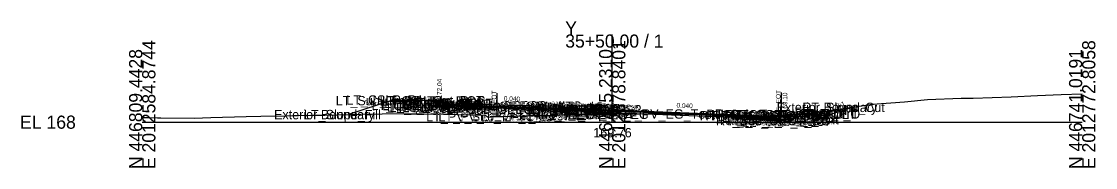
# Model space of a CAD drawing. Extents: x -26 to 3203, y -10 to 9532.
# Drawn here: x 1974.3 to 2202.8, y 9490.3 to 9521.5 of the extents above; entities that cross this region are included whole.
import ezdxf

# ---------------------------------------------------------------- set-up
doc = ezdxf.new("R2010")
doc.units = 0
for name, color, linetype in [('Default', 7, 'Continuous'), ('Exist CMT Pavement', 7, 'Continuous'), ('Exist Cross Section Cell', 7, 'Continuous'), ('Exist XS Center Line Elevation Label', 7, 'Continuous'), ('Exist XS Ground Line', 7, 'Continuous'), ('Prop CMT Conc Surface', 7, 'Continuous'), ('Prop CMT Concrete Structures', 7, 'Continuous'), ('Prop CMT Pvmt Course 1', 7, 'Continuous'), ('Prop CMT Pvmt Course 1 CG', 7, 'Continuous'), ('Prop CMT Pvmt Course 1 Wedge', 7, 'Continuous'), ('Prop CMT Pvmt Course 2', 7, 'Continuous'), ('Prop CMT Pvmt Course 2 Wedge', 7, 'Continuous'), ('Prop CMT Pvmt Course 3', 7, 'Continuous'), ('Prop CMT Pvmt Course 3 Wedge', 7, 'Continuous'), ('Prop CMT Pvmt Surface', 7, 'Continuous'), ('Prop CMT Pvmt Wedge Surface 1', 7, 'Continuous'), ('Prop CMT Pvmt Wedge Surface 2', 7, 'Continuous'), ('Prop CMT Pvmt Wedge Surface 3', 7, 'Continuous'), ('Prop CMT Slope Grass', 7, 'Continuous'), ('Prop CMT Subgrade Earthwork', 7, 'Continuous'), ('Prop XS Hydro Elevations', 7, 'Continuous'), ('Prop XS Label Text', 7, 'Continuous'), ('Prop XS SE Text', 7, 'Continuous'), ('Prop XS Side Slope Text', 7, 'Continuous'), ('Scratch_Level_0', 7, 'Continuous')]:
    doc.layers.add(name, color=color, linetype=linetype)

msp = doc.modelspace()

# ---------------------------------------------------------------- linework, layer by layer
at = {"layer": 'Exist CMT Pavement'}
msp.add_lwpolyline([(2075.46, 9501.19), (2075.47, 9501.2), (2076.28, 9501.22), (2076.8, 9501.24), (2078.59, 9501.29), (2079.45, 9501.31), (2081.17, 9501.36), (2082.11, 9501.38), (2084.11, 9501.42), (2084.97, 9501.44), (2085.34, 9501.45), (2086.78, 9501.48), (2087.41, 9501.49), (2088.28, 9501.51), (2090.05, 9501.55), (2092.83, 9501.62), (2093.15, 9501.63), (2095.58, 9501.68), (2096.04, 9501.69), (2096.61, 9501.7), (2098.05, 9501.72), (2098.7, 9501.73), (2100, 9501.76), (2100.88, 9501.77), (2103.4, 9501.78), (2104.31, 9501.79), (2105.41, 9501.8), (2106.03, 9501.81), (2107.85, 9501.82), (2108.74, 9501.83), (2110.43, 9501.81), (2111.4, 9501.8), (2112.39, 9501.79), (2114.05, 9501.76), (2114.7, 9501.75), (2115.47, 9501.73), (2116.39, 9501.71), (2116.71, 9501.7), (2117.63, 9501.68), (2119.37, 9501.65), (2122.4, 9501.59), (2124.68, 9501.54), (2125.74, 9501.52), (2126.5, 9501.51), (2127.32, 9501.49), (2130.12, 9501.43), (2132.63, 9501.38), (2134.12, 9501.35), (2135.13, 9501.33), (2135.93, 9501.32)], dxfattribs=at)
at = {"layer": 'Exist Cross Section Cell'}
for p, q in [((2100, 9500), (2100, 9518.71)), ((2000, 9500), (2100, 9500)), ((2100, 9500), (2200, 9500))]:
    msp.add_line(p, q, dxfattribs=at)
at = {"layer": 'Exist XS Ground Line'}
msp.add_lwpolyline([(2000, 9500.97), (2001.39, 9500.97), (2003.26, 9500.96), (2003.94, 9500.95), (2011.06, 9500.88), (2014.59, 9501), (2022.14, 9501.2), (2025.23, 9501.26), (2030.62, 9501.38), (2035.87, 9501.48), (2038.88, 9501.5), (2046.52, 9501.68), (2055.62, 9501.83), (2057.16, 9501.81), (2058.77, 9501.81), (2059.65, 9501.79), (2064.13, 9501.7), (2072.95, 9501.52), (2073.64, 9501.06), (2074.26, 9501.11), (2075.47, 9501.2), (2076.28, 9501.22), (2076.8, 9501.24), (2078.59, 9501.29), (2079.45, 9501.31), (2081.17, 9501.36), (2082.11, 9501.38), (2084.11, 9501.42), (2084.97, 9501.44), (2085.34, 9501.45), (2086.78, 9501.48), (2087.41, 9501.49), (2088.28, 9501.51), (2090.05, 9501.55), (2092.83, 9501.62), (2093.15, 9501.63), (2095.58, 9501.68), (2096.04, 9501.69), (2096.61, 9501.7), (2098.05, 9501.72), (2098.7, 9501.73), (2100, 9501.76), (2100.88, 9501.77), (2103.4, 9501.78), (2104.31, 9501.79), (2105.41, 9501.8), (2106.03, 9501.81), (2107.85, 9501.82), (2108.74, 9501.83), (2110.43, 9501.81), (2111.4, 9501.8), (2112.39, 9501.79), (2114.05, 9501.76), (2114.7, 9501.75), (2115.47, 9501.73), (2116.39, 9501.71), (2116.71, 9501.7), (2117.63, 9501.68), (2119.37, 9501.65), (2122.4, 9501.59), (2124.68, 9501.54), (2125.74, 9501.52), (2126.5, 9501.51), (2127.32, 9501.49), (2130.12, 9501.43), (2132.63, 9501.38), (2134.12, 9501.35), (2135.13, 9501.33), (2135.93, 9501.32), (2136.28, 9501.29), (2137.64, 9501.19), (2138.39, 9501.64), (2139.89, 9501.75), (2140.87, 9501.82), (2142.2, 9501.94), (2148.69, 9502.84), (2155.42, 9503.85), (2162.22, 9504.37), (2167.12, 9504.83), (2174.24, 9505.1), (2176.78, 9505.14), (2184.88, 9505.38), (2190.52, 9505.7), (2195.53, 9505.93), (2200, 9506.05)], dxfattribs=at)
at = {"layer": 'Prop CMT Conc Surface'}
for points in [[(2058.75, 9504.63), (2053.75, 9504.73)], [(2063.25, 9504.04), (2063.25, 9504.54), (2062.75, 9504.54)], [(2065.25, 9504.04), (2063.25, 9504.04)], [(2134.75, 9501.26), (2136.75, 9501.1)], [(2136.75, 9501.1), (2136.75, 9501.6), (2137.25, 9501.6)], [(2141.25, 9501.69), (2146.25, 9501.79)]]:
    msp.add_lwpolyline(points, dxfattribs=at)
at = {"layer": 'Prop CMT Concrete Structures'}
for points in [[(2053.75, 9504.4), (2053.75, 9504.73)], [(2053.75, 9504.73), (2058.75, 9504.63)], [(2058.75, 9504.3), (2053.75, 9504.4)], [(2058.75, 9504.63), (2058.75, 9504.3)], [(2065.25, 9504.04), (2063.25, 9504.04), (2063.25, 9504.54), (2062.75, 9504.54)], [(2062.75, 9504.54), (2062.75, 9503.56), (2065.25, 9503.46)], [(2065.25, 9503.46), (2065.25, 9504.04)], [(2096, 9502.81), (2095.99, 9502.98), (2095.24, 9503.23), (2094, 9503.42), (2092.76, 9503.39), (2092.01, 9503.14), (2092, 9502.97)], [(2092, 9502.97), (2096, 9502.81)], [(2134.75, 9501.26), (2136.75, 9501.1), (2136.75, 9501.6), (2137.25, 9501.6)], [(2137.25, 9501.6), (2137.25, 9500.58), (2134.75, 9500.68)], [(2134.75, 9500.68), (2134.75, 9501.26)], [(2146.25, 9501.79), (2141.25, 9501.69)], [(2141.25, 9501.69), (2141.25, 9501.36)], [(2141.25, 9501.36), (2146.25, 9501.46)], [(2146.25, 9501.46), (2146.25, 9501.79)]]:
    msp.add_lwpolyline(points, dxfattribs=at)
at = {"layer": 'Prop CMT Pvmt Course 1'}
for points in [[(2092, 9502.97), (2065.25, 9504.04)], [(2065.25, 9504.04), (2065.25, 9503.79)], [(2065.25, 9503.79), (2085.34, 9502.99)], [(2092, 9502.97), (2096, 9502.81)], [(2092, 9502.72), (2092, 9502.97)], [(2092, 9502.72), (2092, 9502.97)], [(2092, 9502.85), (2092, 9502.72), (2092, 9502.72)], [(2096, 9502.56), (2092, 9502.72)], [(2096, 9502.81), (2096, 9502.56)], [(2096, 9502.81), (2134.75, 9501.26)], [(2096, 9502.56), (2096, 9502.81)], [(2125.74, 9501.5), (2096, 9502.69)], [(2096, 9502.69), (2096, 9502.56), (2096, 9502.56)], [(2125.74, 9501.37), (2125.74, 9501.5)], [(2134.75, 9501.01), (2125.74, 9501.37)], [(2134.75, 9501.26), (2134.75, 9501.01)]]:
    msp.add_lwpolyline(points, dxfattribs=at)
at = {"layer": 'Prop CMT Pvmt Course 1 CG'}
for points in [[(2065.25, 9503.46), (2062.25, 9503.58), (2061.93, 9503.26)], [(2061.93, 9503.26), (2065.25, 9503.13)], [(2065.25, 9503.13), (2065.25, 9503.46)], [(2134.75, 9500.68), (2137.75, 9500.56), (2138.1, 9500.21)], [(2134.75, 9500.35), (2134.75, 9500.68)], [(2138.1, 9500.21), (2134.75, 9500.35)]]:
    msp.add_lwpolyline(points, dxfattribs=at)
at = {"layer": 'Prop CMT Pvmt Course 1 Wedge'}
msp.add_lwpolyline([(2096, 9502.69), (2125.74, 9501.5)], dxfattribs=at)
at = {"layer": 'Prop CMT Pvmt Course 2'}
for points in [[(2085.34, 9502.99), (2065.25, 9503.79)], [(2065.25, 9503.79), (2065.25, 9503.46)], [(2065.25, 9503.46), (2085.34, 9502.66)], [(2092, 9502.72), (2096, 9502.56)], [(2092, 9502.39), (2092, 9502.72)], [(2096, 9502.23), (2092, 9502.39)], [(2096, 9502.56), (2096, 9502.23)], [(2125.74, 9501.04), (2125.74, 9501.37)], [(2125.74, 9501.37), (2134.75, 9501.01)], [(2134.75, 9500.68), (2125.74, 9501.04)], [(2134.75, 9501.01), (2134.75, 9500.68)]]:
    msp.add_lwpolyline(points, dxfattribs=at)
at = {"layer": 'Prop CMT Pvmt Course 2 Wedge'}
for points in [[(2092, 9502.72), (2085.34, 9502.99)], [(2096, 9502.56), (2125.74, 9501.37)]]:
    msp.add_lwpolyline(points, dxfattribs=at)
at = {"layer": 'Prop CMT Pvmt Course 3'}
for points in [[(2085.34, 9502.66), (2065.25, 9503.46)], [(2065.25, 9503.46), (2065.25, 9503.13)], [(2065.25, 9503.13), (2075.46, 9502.72)], [(2092, 9502.39), (2096, 9502.23)], [(2125.74, 9501.04), (2134.75, 9500.68)], [(2125.74, 9500.71), (2125.74, 9501.04)], [(2134.75, 9500.35), (2125.74, 9500.71)], [(2134.75, 9500.68), (2134.75, 9500.35)]]:
    msp.add_lwpolyline(points, dxfattribs=at)
at = {"layer": 'Prop CMT Pvmt Course 3 Wedge'}
for points in [[(2092, 9502.39), (2085.34, 9502.66)], [(2096, 9502.23), (2106.48, 9501.81)]]:
    msp.add_lwpolyline(points, dxfattribs=at)
at = {"layer": 'Prop CMT Pvmt Surface'}
for points in [[(2092, 9502.97), (2065.25, 9504.04)], [(2092, 9502.97), (2096, 9502.81)], [(2096, 9502.81), (2134.75, 9501.26)]]:
    msp.add_lwpolyline(points, dxfattribs=at)
at = {"layer": 'Prop CMT Pvmt Wedge Surface 1'}
for points in [[(2065.25, 9503.79), (2065.25, 9504.04)], [(2085.34, 9502.99), (2065.25, 9503.79)], [(2092, 9502.97), (2092, 9502.72), (2092, 9502.72), (2092, 9502.85)], [(2096, 9502.81), (2096, 9502.56), (2096, 9502.56), (2096, 9502.69)], [(2096, 9502.69), (2125.74, 9501.5)], [(2125.74, 9501.5), (2125.74, 9501.37)], [(2125.74, 9501.37), (2134.75, 9501.01)], [(2134.75, 9501.01), (2134.75, 9501.26)]]:
    msp.add_lwpolyline(points, dxfattribs=at)
at = {"layer": 'Prop CMT Pvmt Wedge Surface 2'}
for points in [[(2065.25, 9503.79), (2065.25, 9504.04)], [(2092, 9502.72), (2065.25, 9503.79)], [(2092, 9502.97), (2092, 9502.72)], [(2096, 9502.81), (2096, 9502.56)], [(2096, 9502.56), (2134.75, 9501.01)], [(2134.75, 9501.01), (2134.75, 9501.26)]]:
    msp.add_lwpolyline(points, dxfattribs=at)
at = {"layer": 'Prop CMT Pvmt Wedge Surface 3'}
msp.add_line((2096, 9502.23), (2134.75, 9500.68), dxfattribs=at)
for points in [[(2065.25, 9503.46), (2065.25, 9504.04)], [(2092, 9502.39), (2065.25, 9503.46)], [(2092, 9502.97), (2092, 9502.39)], [(2096, 9502.81), (2096, 9502.23)], [(2096, 9502.23), (2134.75, 9500.68)], [(2134.75, 9500.68), (2134.75, 9501.26)]]:
    msp.add_lwpolyline(points, dxfattribs=at)
at = {"layer": 'Prop CMT Slope Grass'}
for points in [[(2062.75, 9504.54), (2053.25, 9504.73), (2043.89, 9501.62)], [(2146.25, 9501.78), (2146.75, 9501.79), (2150.86, 9503.16)], [(2137.25, 9501.6), (2146.25, 9501.78)]]:
    msp.add_lwpolyline(points, dxfattribs=at)
at = {"layer": 'Prop CMT Subgrade Earthwork'}
for points in [[(2065.25, 9503.13), (2061.93, 9503.26), (2060.6, 9504.59)], [(2075.46, 9502.72), (2065.25, 9503.13)], [(2075.46, 9502.72), (2075.46, 9501.2)], [(2125.74, 9500.71), (2125.72, 9501.52)], [(2125.74, 9500.71), (2134.75, 9500.35)], [(2134.75, 9500.35), (2138.1, 9500.21), (2139.53, 9501.65)]]:
    msp.add_lwpolyline(points, dxfattribs=at)
at = {"layer": 'Prop XS Label Text'}
for p, q in [((2075.46, 9506.2), (2075.46, 9501.2)), ((2135.93, 9506.32), (2135.93, 9501.32))]:
    msp.add_line(p, q, dxfattribs=at)

# ---------------------------------------------------------------- texts
at = {"layer": 'Default'}
msp.add_text('-', height=0.0001, dxfattribs=at).set_placement((2000, 9500))
at = {"layer": 'Exist Cross Section Cell'}
for s, p in [('Y', (2090, 9518.71)), ('35+50.00 / 1', (2090, 9515.91)), ('EL 168', (1974, 9498.6))]:
    msp.add_text(s, height=2.8, dxfattribs=at).set_placement(p)
for s, p in [('E 2012584.8744', (2002.8, 9490)), ('E 2012678.8401', (2102.8, 9490)), ('E 2012772.8058', (2202.8, 9490)), ('N 446809.4428', (2000, 9490)), ('N 446775.2310', (2100, 9490)), ('N 446741.0191', (2200, 9490))]:
    msp.add_text(s, height=2.8, rotation=90, dxfattribs=at).set_placement(p)
at = {"layer": 'Exist XS Center Line Elevation Label'}
msp.add_text('169.76', height=2, dxfattribs=at).set_placement((2095.97, 9496.76))
at = {"layer": 'Prop XS Hydro Elevations'}
for s, p in [('172.04', (2063.75, 9505.04)), ('169.10', (2137.25, 9502.1))]:
    msp.add_text(s, height=1, rotation=90, dxfattribs=at).set_placement(p)
at = {"layer": 'Prop XS Label Text'}
for p in [(2075.36, 9502.22), (2135.83, 9502.34)]:
    msp.add_text('E. EOT', height=1, rotation=90, dxfattribs=at).set_placement(p)
at = {"layer": 'Prop XS SE Text'}
for p in [(2076.92, 9504.58), (2113.67, 9503.11)]:
    msp.add_text('0.040', height=1, rotation=357.7094, dxfattribs=at).set_placement(p)
at = {"layer": 'Prop XS Side Slope Text'}
for p in [(2047.58, 9503.64), (2147.81, 9502.94)]:
    msp.add_text('3:1', height=1, rotation=18.4349, dxfattribs=at).set_placement(p)
at = {"layer": 'Scratch_Level_0'}
for s, p in [('LT_Sub_Trench_Out_DLT', (2041.17, 9503.59)), ('LT_CSLP_Pnt', (2043.42, 9503.73)), ('LT_CG1_Shelf_Out', (2048.8, 9502.58)), ('LT_CG_Top_Face', (2050.51, 9503.54)), ('LT_CG_Top_BOC', (2051.03, 9503.54)), ('LT_CG_Top_Gut', (2051.49, 9503.04)), ('LT_PV2_OEOT', (2055.42, 9502.79)), ('LT_PV1_OEOT', (2055.99, 9503.04)), ('Exterior Boundary', (2028.04, 9500.62)), ('LT_Slope_Fill', (2034.41, 9500.62)), ('LT_CG_Bot_BOC', (2051.06, 9502.56)), ('LT_Sub_OEOP', (2052.04, 9502.26)), ('LT_Sub_OEOT_CG', (2052.62, 9502.13)), ('LT_CG_Bot_IE', (2055.16, 9502.46)), ('LT_Sub_OEOT', (2055.33, 9502.13)), ('LT_PV3_OEOT', (2055.42, 9502.46)), ('LT_Sub_OEEOP', (2064.68, 9501.72)), ('LT_PV2_OEEOP', (2064.78, 9502.39)), ('LT_PV3_OEEOP', (2064.78, 9502.05)), ('LT_PV1_OEEOP', (2065.34, 9502.51)), ('LT_PV_EG_TestPt', (2070.14, 9500.41)), ('LT_PV_IEEOP_EG', (2080.19, 9500.6)), ('LT_PV2_IEEOP', (2081.95, 9501.72)), ('LT_PV3_IEEOP', (2081.95, 9501.39)), ('LT_PV1_IEEOP', (2082.52, 9501.85)), ('LT_PV2_PGL1', (2082.88, 9501.72)), ('LT_PV3_PGL1', (2082.88, 9501.39)), ('LT_PV2_PGL', (2083.21, 9501.72)), ('LT_PV3_PGL', (2083.21, 9501.39)), ('LT_PV4_PGL', (2083.21, 9501.06)), ('LT_PV1_PGL', (2083.78, 9501.97)), ('MI_Face In', (2083.9, 9502.14)), ('RT_PV_IEEOP_EG', (2084.14, 9500.69)), ('MI_Top In', (2085.61, 9502.39)), ('RT_PV2_IEEOP', (2085.91, 9501.56)), ('RT_PV3_IEEOP', (2085.91, 9501.23)), ('MI_Face Out', (2086.26, 9501.98)), ('MI_Top Out', (2086.47, 9502.23)), ('RT_PV1_IEEOP', (2086.47, 9501.69)), ('RT_PV2_PGL1', (2086.83, 9501.56)), ('RT_PV3_PGL1', (2086.83, 9501.23)), ('MI_Crown', (2087.07, 9502.42)), ('RT_PV2_PGL', (2087.17, 9501.56)), ('RT_PV3_PGL', (2087.17, 9501.23)), ('RT_PV4_PGL', (2087.17, 9500.9)), ('MI_Bot Out', (2087.26, 9501.81)), ('RT_PV1_PGL', (2087.73, 9501.81)), ('RT_PV_EG_TestPt', (2101.24, 9500.74)), ('RT_PV_Sub_Tie_Out', (2118.63, 9500.36)), ('RT_Sub_Trench_Out_DLT', (2120.05, 9500.65)), ('RT_PV_OEEOP_EG', (2121.25, 9500.36)), ('RT_CG_Top_Face', (2123.96, 9500.6)), ('RT_CG_Top_BOC', (2125.49, 9500.6)), ('Exterior Boundary', (2135, 9502.16)), ('RT_Shld_O', (2138.79, 9500.78)), ('CSLP_Pnt', (2139.62, 9500.79)), ('RT_Slope_Cut', (2140.45, 9502.16)), ('LT_PV_Sub_Tie_Out', (2060.43, 9500.2)), ('LT_PV_OEEOP_EG', (2063.01, 9500.2)), ('RT_Sub_OEOT_CG', (2122.07, 9499.35)), ('RT_Sub_OEEOP', (2122.92, 9499.39)), ('RT_PV2_OEEOP', (2123.01, 9500.05)), ('RT_PV3_OEEOP', (2123.01, 9499.72)), ('RT_PV1_OEEOP', (2123.58, 9500.18)), ('RT_CG1_Shelf_Out', (2124.25, 9499.56)), ('RT_CG_Bot_IE', (2124.62, 9499.68)), ('RT_Sub_OEOT', (2124.78, 9499.35)), ('RT_PV2_OEOT', (2124.88, 9500.01)), ('RT_PV3_OEOT', (2124.88, 9499.68)), ('RT_CG_Top_Gut', (2124.94, 9500.1)), ('RT_PV1_OEOT', (2125.44, 9500.26)), ('RT_CG_Bot_BOC', (2125.52, 9499.58)), ('RT_Sub_OEOP', (2128.16, 9499.21))]:
    msp.add_text(s, height=2, dxfattribs=at).set_placement(p)

doc.saveas('drawing.dxf')
